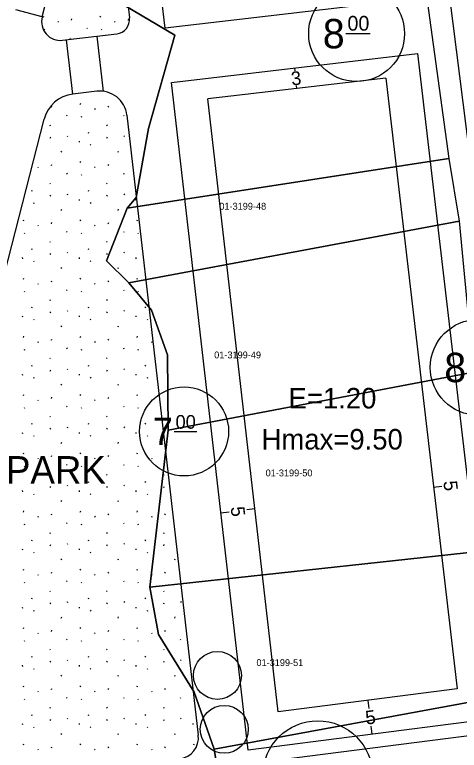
# Model space of a CAD drawing. Extents: x 419396 to 421519, y 4453567 to 4456767.
# Drawn here: x 421112.1 to 421177, y 4454373.5 to 4454481 of the extents above; entities that cross this region are included whole.
import ezdxf

# ---------------------------------------------------------------- set-up
doc = ezdxf.new("R2010")
doc.units = 0
for name, color, linetype in [('0_KADASTRO', 7, 'Continuous'), ('Level 20', 7, 'Continuous'), ('Level 28', 7, 'Continuous'), ('Level 29', 7, 'Continuous'), ('Level 30', 7, 'Continuous'), ('Level 41', 7, 'Continuous'), ('Level 55', 7, 'Continuous'), ('Level 58', 7, 'Continuous'), ('Level 61', 7, 'Continuous'), ('Level 62', 7, 'Continuous')]:
    doc.layers.add(name, color=color, linetype=linetype)

msp = doc.modelspace()

# ---------------------------------------------------------------- linework, layer by layer
at = {"layer": '0_KADASTRO'}
for points in [[(421111.55, 4454519.07), (421125.37, 4454512.5), (421126.72, 4454507.02), (421124.1, 4454500.45), (421122.29, 4454493.22), (421124.38, 4454484.62), (421135.45, 4454478), (421131.6, 4454464.37), (421129.81, 4454454.28), (421128.51, 4454452.73), (421125.48, 4454445.01), (421128.73, 4454441.78), (421132.05, 4454437.82), (421134.41, 4454431.3), (421134.48, 4454420.26), (421131.79, 4454397.32), (421133.06, 4454390.43), (421138.28, 4454381.97), (421141.23, 4454373.67), (421141.9, 4454369.44), (421133.84, 4454369.37), (421121.46, 4454358.14), (421109.64, 4454344.66)], [(421199.07, 4454294.8), (421191.54, 4454353.6), (421189.87, 4454371.17), (421182.51, 4454429.28), (421173.66, 4454498.99)]]:
    msp.add_lwpolyline(points, dxfattribs=at)
for points in [[(421122.29, 4454493.22), (421170.21, 4454498.29), (421175.5, 4454459.97), (421128.51, 4454452.73), (421129.81, 4454454.28), (421131.6, 4454464.37), (421135.45, 4454478), (421124.38, 4454484.62)], [(421125.48, 4454445.01), (421128.51, 4454452.73), (421175.5, 4454459.97), (421176.97, 4454450.8), (421128.73, 4454441.78)], [(421128.73, 4454441.78), (421176.97, 4454450.8), (421179.07, 4454428.74), (421134.48, 4454420.26), (421134.41, 4454431.3), (421132.05, 4454437.82)], [(421131.79, 4454397.32), (421134.48, 4454420.26), (421179.07, 4454428.74), (421182.06, 4454402.8)], [(421131.79, 4454397.32), (421182.06, 4454402.8), (421185.11, 4454381.76), (421141.23, 4454373.67), (421138.28, 4454381.97), (421133.06, 4454390.43)], [(421141.23, 4454373.67), (421185.11, 4454381.76), (421184.42, 4454371.64), (421187.06, 4454357.53), (421187.78, 4454353.46), (421167.68, 4454350.4), (421144.74, 4454344.41), (421142.11, 4454356.14), (421141.9, 4454369.44)]]:
    msp.add_lwpolyline(points, close=True, dxfattribs=at)
at = {"layer": 'Level 20'}
for p, q in [((421152.92, 4454473.18), (421152.97, 4454472.78)), ((421166.28, 4454471.73), (421140.27, 4454468.67)), ((421166.28, 4454471.73), (421176.7, 4454382.45)), ((421153.27, 4454470.2), (421153.22, 4454470.6)), ((421150.57, 4454379.11), (421140.27, 4454468.67)), ((421173.26, 4454411.94), (421174.45, 4454412.07)), ((421142.19, 4454408.17), (421143.39, 4454408.31)), ((421147.16, 4454408.75), (421145.97, 4454408.61)), ((421176.7, 4454382.45), (421150.57, 4454379.11)), ((421163.64, 4454380.78), (421163.79, 4454379.59)), ((421164.27, 4454375.82), (421164.12, 4454377.01))]:
    msp.add_line(p, q, dxfattribs=at)
at = {"layer": 'Level 28'}
for p, q in [((421134.04, 4454479.01), (421126.48, 4454544.74)), ((421126.89, 4454497.41), (421128.84, 4454480.53)), ((421116.09, 4454480.65), (421120.35, 4454497.28)), ((421116.1, 4454480.69), (421112.22, 4454481.69)), ((421119.06, 4454477.25), (421126.98, 4454478.18)), ((421120.56, 4454469.37), (421119.63, 4454477.32)), ((421125.05, 4454469.78), (421124.1, 4454477.84)), ((421146.18, 4454373.51), (421134.96, 4454471.07)), ((421124.08, 4454469.79), (421120.55, 4454469.37)), ((421128.46, 4454466.32), (421138.88, 4454375.7)), ((421100.24, 4454402.85), (421116.39, 4454465.73))]:
    msp.add_line(p, q, dxfattribs=at)
for centre, radius, start, end in [((421118.74, 4454479.97), 2.74, 165.6015, 276.7082), ((421126.73, 4454480.28), 2.12, 276.7082, 6.5628), ((421121.12, 4454464.52), 4.89, 96.7082, 165.6015), ((421124.54, 4454465.87), 3.94, 6.5628, 96.7082), ((421135.77, 4454375.34), 3.14, 277.2787, 6.5628)]:
    msp.add_arc(centre, radius, start, end, dxfattribs=at)
at = {"layer": 'Level 29'}
for p, q in [((421169.96, 4454483.24), (421134.04, 4454479.01)), ((421134.96, 4454471.07), (421170.89, 4454475.29)), ((421170.89, 4454475.29), (421182.24, 4454378.12)), ((421182.24, 4454378.12), (421146.18, 4454373.51))]:
    msp.add_line(p, q, dxfattribs=at)
at = {"layer": 'Level 41'}
for p, q in [((421116.28, 4454480.61), (421116.35, 4454480.77)), ((421120.37, 4454480.2), (421120.44, 4454480.36)), ((421124.58, 4454480.61), (421124.65, 4454480.77)), ((421128.66, 4454480.2), (421128.73, 4454480.36)), ((421118.38, 4454479.99), (421118.45, 4454479.89)), ((421122.59, 4454479.06), (421122.66, 4454478.96)), ((421126.67, 4454479.99), (421126.74, 4454479.89)), ((421116.39, 4454478.87), (421116.46, 4454478.76)), ((421124.69, 4454478.87), (421124.76, 4454478.76)), ((421120.13, 4454477.61), (421120.2, 4454477.5)), ((421117.44, 4454467.46), (421117.51, 4454467.62)), ((421121.65, 4454467.87), (421121.72, 4454468.03)), ((421123.74, 4454467.25), (421123.81, 4454467.14)), ((421125.73, 4454467.46), (421125.8, 4454467.62)), ((421119.66, 4454466.32), (421119.73, 4454466.21)), ((421121.76, 4454466.13), (421121.83, 4454466.02)), ((421127.95, 4454466.32), (421128.02, 4454466.21)), ((421117.2, 4454464.87), (421117.27, 4454464.76)), ((421125.49, 4454464.87), (421125.57, 4454464.76)), ((421117.26, 4454462.95), (421117.33, 4454463.11)), ((421119.72, 4454463.29), (421119.8, 4454463.18)), ((421122.85, 4454463.68), (421122.92, 4454463.83)), ((421125.55, 4454462.95), (421125.62, 4454463.11)), ((421128.02, 4454463.29), (421128.09, 4454463.18)), ((421121.48, 4454462.5), (421121.5, 4454462.34)), ((421123.11, 4454462.03), (421123.18, 4454461.92)), ((421118.88, 4454460.89), (421118.95, 4454461.05)), ((421127.17, 4454460.89), (421127.24, 4454461.05)), ((421115.45, 4454458.74), (421115.52, 4454458.63)), ((421117.44, 4454458.95), (421117.51, 4454459.11)), ((421121.65, 4454459.36), (421121.72, 4454459.52)), ((421123.74, 4454458.74), (421123.81, 4454458.63)), ((421125.73, 4454458.95), (421125.8, 4454459.11)), ((421119.66, 4454457.81), (421119.73, 4454457.7)), ((421121.76, 4454457.62), (421121.83, 4454457.51)), ((421127.95, 4454457.81), (421128.02, 4454457.7)), ((421117.2, 4454456.36), (421117.27, 4454456.25)), ((421125.49, 4454456.36), (421125.57, 4454456.25)), ((421114.56, 4454455.17), (421114.63, 4454455.32)), ((421117.26, 4454454.44), (421117.33, 4454454.6)), ((421119.72, 4454454.78), (421119.8, 4454454.67)), ((421122.85, 4454455.17), (421122.92, 4454455.32)), ((421125.55, 4454454.44), (421125.62, 4454454.6)), ((421128.02, 4454454.78), (421128.09, 4454454.67)), ((421114.82, 4454453.52), (421114.89, 4454453.41)), ((421121.48, 4454453.99), (421121.5, 4454453.83)), ((421123.11, 4454453.52), (421123.18, 4454453.41)), ((421129.78, 4454453.99), (421129.79, 4454453.83)), ((421118.88, 4454452.38), (421118.95, 4454452.54)), ((421127.17, 4454452.38), (421127.24, 4454452.54)), ((421113.35, 4454450.85), (421113.42, 4454451.01)), ((421115.45, 4454450.23), (421115.52, 4454450.12)), ((421117.44, 4454450.44), (421117.51, 4454450.6)), ((421121.65, 4454450.85), (421121.72, 4454451.01)), ((421123.74, 4454450.23), (421123.81, 4454450.12)), ((421125.73, 4454450.44), (421125.8, 4454450.6)), ((421129.94, 4454450.85), (421130.01, 4454451.01)), ((421113.46, 4454449.11), (421113.53, 4454449)), ((421119.66, 4454449.3), (421119.73, 4454449.19)), ((421121.76, 4454449.11), (421121.83, 4454449)), ((421127.95, 4454449.3), (421128.02, 4454449.19)), ((421130.05, 4454449.11), (421130.12, 4454449)), ((421117.2, 4454447.85), (421117.27, 4454447.74)), ((421125.49, 4454447.85), (421125.57, 4454447.74)), ((421114.56, 4454446.66), (421114.63, 4454446.81)), ((421122.85, 4454446.66), (421122.92, 4454446.81)), ((421117.26, 4454445.93), (421117.33, 4454446.09)), ((421119.72, 4454446.27), (421119.8, 4454446.16)), ((421125.55, 4454445.93), (421125.62, 4454446.09)), ((421128.02, 4454446.27), (421128.09, 4454446.16)), ((421113.19, 4454445.48), (421113.21, 4454445.32)), ((421114.82, 4454445.01), (421114.89, 4454444.9)), ((421121.48, 4454445.48), (421121.5, 4454445.32)), ((421123.11, 4454445.01), (421123.18, 4454444.9)), ((421129.78, 4454445.48), (421129.79, 4454445.32)), ((421118.88, 4454443.87), (421118.95, 4454444.03)), ((421127.17, 4454443.87), (421127.24, 4454444.03)), ((421113.35, 4454442.34), (421113.42, 4454442.5)), ((421121.65, 4454442.34), (421121.72, 4454442.5)), ((421129.94, 4454442.34), (421130.01, 4454442.5)), ((421115.45, 4454441.72), (421115.52, 4454441.61)), ((421117.44, 4454441.93), (421117.51, 4454442.09)), ((421123.74, 4454441.72), (421123.81, 4454441.61)), ((421125.73, 4454441.93), (421125.8, 4454442.09)), ((421113.46, 4454440.6), (421113.53, 4454440.49)), ((421119.66, 4454440.79), (421119.73, 4454440.68)), ((421121.76, 4454440.6), (421121.83, 4454440.49)), ((421127.95, 4454440.79), (421128.02, 4454440.68)), ((421130.05, 4454440.6), (421130.12, 4454440.49)), ((421117.2, 4454439.34), (421117.27, 4454439.23)), ((421125.49, 4454439.34), (421125.57, 4454439.23)), ((421114.56, 4454438.15), (421114.63, 4454438.3)), ((421122.85, 4454438.15), (421122.92, 4454438.3)), ((421131.15, 4454438.15), (421131.22, 4454438.3)), ((421117.26, 4454437.42), (421117.33, 4454437.58)), ((421119.72, 4454437.76), (421119.8, 4454437.65)), ((421125.55, 4454437.42), (421125.62, 4454437.58)), ((421128.02, 4454437.76), (421128.09, 4454437.65)), ((421113.19, 4454436.97), (421113.21, 4454436.81)), ((421114.82, 4454436.5), (421114.89, 4454436.39)), ((421121.48, 4454436.97), (421121.5, 4454436.81)), ((421123.11, 4454436.5), (421123.18, 4454436.39)), ((421129.78, 4454436.97), (421129.79, 4454436.81)), ((421131.41, 4454436.5), (421131.48, 4454436.39)), ((421118.88, 4454435.36), (421118.95, 4454435.52)), ((421127.17, 4454435.36), (421127.24, 4454435.52)), ((421113.35, 4454433.83), (421113.42, 4454433.99)), ((421121.65, 4454433.83), (421121.72, 4454433.99)), ((421129.94, 4454433.83), (421130.01, 4454433.99)), ((421115.45, 4454433.21), (421115.52, 4454433.1)), ((421117.44, 4454433.42), (421117.51, 4454433.58)), ((421123.74, 4454433.21), (421123.81, 4454433.1)), ((421125.73, 4454433.42), (421125.8, 4454433.58)), ((421132.04, 4454433.21), (421132.11, 4454433.1)), ((421113.46, 4454432.09), (421113.53, 4454431.98)), ((421119.66, 4454432.28), (421119.73, 4454432.17)), ((421121.76, 4454432.09), (421121.83, 4454431.98)), ((421127.95, 4454432.28), (421128.02, 4454432.17)), ((421130.05, 4454432.09), (421130.12, 4454431.98)), ((421117.2, 4454430.83), (421117.27, 4454430.72)), ((421125.49, 4454430.83), (421125.57, 4454430.72)), ((421114.56, 4454429.64), (421114.63, 4454429.79)), ((421122.85, 4454429.64), (421122.92, 4454429.79)), ((421131.15, 4454429.64), (421131.22, 4454429.79)), ((421117.26, 4454428.91), (421117.33, 4454429.07)), ((421119.72, 4454429.25), (421119.8, 4454429.14)), ((421125.55, 4454428.91), (421125.62, 4454429.07)), ((421128.02, 4454429.25), (421128.09, 4454429.14)), ((421113.19, 4454428.46), (421113.21, 4454428.3)), ((421114.82, 4454427.99), (421114.89, 4454427.88)), ((421121.48, 4454428.46), (421121.5, 4454428.3)), ((421123.11, 4454427.99), (421123.18, 4454427.88)), ((421129.78, 4454428.46), (421129.79, 4454428.3)), ((421131.41, 4454427.99), (421131.48, 4454427.88)), ((421118.88, 4454426.85), (421118.95, 4454427.01)), ((421127.17, 4454426.85), (421127.24, 4454427.01)), ((421113.35, 4454425.32), (421113.42, 4454425.48)), ((421121.65, 4454425.32), (421121.72, 4454425.48)), ((421129.94, 4454425.32), (421130.01, 4454425.48)), ((421115.45, 4454424.7), (421115.52, 4454424.59)), ((421117.44, 4454424.91), (421117.51, 4454425.07)), ((421123.74, 4454424.7), (421123.81, 4454424.59)), ((421125.73, 4454424.91), (421125.8, 4454425.07)), ((421132.04, 4454424.7), (421132.11, 4454424.59)), ((421113.46, 4454423.58), (421113.53, 4454423.47)), ((421119.66, 4454423.77), (421119.73, 4454423.66)), ((421121.76, 4454423.58), (421121.83, 4454423.47)), ((421127.95, 4454423.77), (421128.02, 4454423.66)), ((421130.05, 4454423.58), (421130.12, 4454423.47)), ((421117.2, 4454422.32), (421117.27, 4454422.21)), ((421125.49, 4454422.32), (421125.57, 4454422.21)), ((421114.56, 4454421.13), (421114.63, 4454421.28)), ((421122.85, 4454421.13), (421122.92, 4454421.28)), ((421131.15, 4454421.13), (421131.22, 4454421.28)), ((421113.19, 4454419.95), (421113.21, 4454419.79)), ((421117.26, 4454420.4), (421117.33, 4454420.56)), ((421119.72, 4454420.74), (421119.8, 4454420.63)), ((421121.48, 4454419.95), (421121.5, 4454419.79)), ((421125.55, 4454420.4), (421125.62, 4454420.56)), ((421128.02, 4454420.74), (421128.09, 4454420.63)), ((421129.78, 4454419.95), (421129.79, 4454419.79)), ((421114.82, 4454419.48), (421114.89, 4454419.37)), ((421123.11, 4454419.48), (421123.18, 4454419.37)), ((421131.41, 4454419.48), (421131.48, 4454419.37)), ((421118.88, 4454418.34), (421118.95, 4454418.5)), ((421127.17, 4454418.34), (421127.24, 4454418.5)), ((421113.35, 4454416.81), (421113.42, 4454416.97)), ((421121.65, 4454416.81), (421121.72, 4454416.97)), ((421129.94, 4454416.81), (421130.01, 4454416.97)), ((421115.45, 4454416.19), (421115.52, 4454416.08)), ((421117.44, 4454416.4), (421117.51, 4454416.56)), ((421123.74, 4454416.19), (421123.81, 4454416.08)), ((421125.73, 4454416.4), (421125.8, 4454416.56)), ((421132.04, 4454416.19), (421132.11, 4454416.08)), ((421134.02, 4454416.4), (421134.09, 4454416.56)), ((421113.46, 4454415.07), (421113.53, 4454414.96)), ((421119.66, 4454415.26), (421119.73, 4454415.15)), ((421121.76, 4454415.07), (421121.83, 4454414.96)), ((421127.95, 4454415.26), (421128.02, 4454415.15)), ((421130.05, 4454415.07), (421130.12, 4454414.96)), ((421117.2, 4454413.81), (421117.27, 4454413.7)), ((421125.49, 4454413.81), (421125.57, 4454413.7)), ((421133.79, 4454413.81), (421133.86, 4454413.7)), ((421114.56, 4454412.62), (421114.63, 4454412.77)), ((421122.85, 4454412.62), (421122.92, 4454412.77)), ((421131.15, 4454412.62), (421131.22, 4454412.77)), ((421113.19, 4454411.44), (421113.21, 4454411.28)), ((421117.26, 4454411.89), (421117.33, 4454412.05)), ((421119.72, 4454412.23), (421119.8, 4454412.12)), ((421121.48, 4454411.44), (421121.5, 4454411.28)), ((421125.55, 4454411.89), (421125.62, 4454412.05)), ((421128.02, 4454412.23), (421128.09, 4454412.12)), ((421129.78, 4454411.44), (421129.79, 4454411.28)), ((421133.85, 4454411.89), (421133.92, 4454412.05)), ((421114.82, 4454410.97), (421114.89, 4454410.86)), ((421123.11, 4454410.97), (421123.18, 4454410.86)), ((421131.41, 4454410.97), (421131.48, 4454410.86)), ((421118.88, 4454409.83), (421118.95, 4454409.99)), ((421127.17, 4454409.83), (421127.24, 4454409.99)), ((421113.35, 4454408.3), (421113.42, 4454408.46)), ((421121.65, 4454408.3), (421121.72, 4454408.46)), ((421129.94, 4454408.3), (421130.01, 4454408.46)), ((421115.45, 4454407.68), (421115.52, 4454407.57)), ((421117.44, 4454407.89), (421117.51, 4454408.05)), ((421123.74, 4454407.68), (421123.81, 4454407.57)), ((421125.73, 4454407.89), (421125.8, 4454408.05)), ((421132.04, 4454407.68), (421132.11, 4454407.57)), ((421134.02, 4454407.89), (421134.09, 4454408.05)), ((421113.46, 4454406.56), (421113.53, 4454406.45)), ((421119.66, 4454406.75), (421119.73, 4454406.64)), ((421121.76, 4454406.56), (421121.83, 4454406.45)), ((421127.95, 4454406.75), (421128.02, 4454406.64)), ((421130.05, 4454406.56), (421130.12, 4454406.45)), ((421117.2, 4454405.3), (421117.27, 4454405.19)), ((421125.49, 4454405.3), (421125.57, 4454405.19)), ((421133.79, 4454405.3), (421133.86, 4454405.19)), ((421114.56, 4454404.11), (421114.63, 4454404.26)), ((421122.85, 4454404.11), (421122.92, 4454404.26)), ((421131.15, 4454404.11), (421131.22, 4454404.26)), ((421113.19, 4454402.93), (421113.21, 4454402.77)), ((421117.26, 4454403.38), (421117.33, 4454403.54)), ((421119.72, 4454403.72), (421119.8, 4454403.61)), ((421121.48, 4454402.93), (421121.5, 4454402.77)), ((421125.55, 4454403.38), (421125.62, 4454403.54)), ((421128.02, 4454403.72), (421128.09, 4454403.61)), ((421129.78, 4454402.93), (421129.79, 4454402.77)), ((421133.85, 4454403.38), (421133.92, 4454403.54)), ((421114.82, 4454402.46), (421114.89, 4454402.35)), ((421123.11, 4454402.46), (421123.18, 4454402.35)), ((421131.41, 4454402.46), (421131.48, 4454402.35)), ((421118.88, 4454401.32), (421118.95, 4454401.48)), ((421127.17, 4454401.32), (421127.24, 4454401.48)), ((421135.46, 4454401.32), (421135.53, 4454401.48)), ((421113.35, 4454399.79), (421113.42, 4454399.95)), ((421117.44, 4454399.38), (421117.51, 4454399.54)), ((421121.65, 4454399.79), (421121.72, 4454399.95)), ((421125.73, 4454399.38), (421125.8, 4454399.54)), ((421129.94, 4454399.79), (421130.01, 4454399.95)), ((421134.02, 4454399.38), (421134.09, 4454399.54)), ((421115.45, 4454399.17), (421115.52, 4454399.06)), ((421123.74, 4454399.17), (421123.81, 4454399.06)), ((421132.04, 4454399.17), (421132.11, 4454399.06)), ((421113.46, 4454398.05), (421113.53, 4454397.94)), ((421119.66, 4454398.24), (421119.73, 4454398.13)), ((421121.76, 4454398.05), (421121.83, 4454397.94)), ((421127.95, 4454398.24), (421128.02, 4454398.13)), ((421130.05, 4454398.05), (421130.12, 4454397.94)), ((421136.24, 4454398.24), (421136.3, 4454398.16)), ((421117.2, 4454396.79), (421117.27, 4454396.68)), ((421125.49, 4454396.79), (421125.57, 4454396.68)), ((421133.79, 4454396.79), (421133.86, 4454396.68)), ((421114.56, 4454395.6), (421114.63, 4454395.75)), ((421119.72, 4454395.21), (421119.8, 4454395.1)), ((421122.85, 4454395.6), (421122.92, 4454395.75)), ((421128.02, 4454395.21), (421128.09, 4454395.1)), ((421131.15, 4454395.6), (421131.22, 4454395.75)), ((421136.31, 4454395.21), (421136.38, 4454395.1)), ((421113.19, 4454394.42), (421113.21, 4454394.26)), ((421117.26, 4454394.87), (421117.33, 4454395.03)), ((421121.48, 4454394.42), (421121.5, 4454394.26)), ((421125.55, 4454394.87), (421125.62, 4454395.03)), ((421129.78, 4454394.42), (421129.79, 4454394.26)), ((421133.85, 4454394.87), (421133.92, 4454395.03)), ((421114.82, 4454393.95), (421114.89, 4454393.84)), ((421123.11, 4454393.95), (421123.18, 4454393.84)), ((421131.41, 4454393.95), (421131.48, 4454393.84)), ((421118.88, 4454392.81), (421118.95, 4454392.97)), ((421127.17, 4454392.81), (421127.24, 4454392.97)), ((421135.46, 4454392.81), (421135.53, 4454392.97)), ((421113.35, 4454391.28), (421113.42, 4454391.44)), ((421117.44, 4454390.87), (421117.51, 4454391.03)), ((421121.65, 4454391.28), (421121.72, 4454391.44)), ((421125.73, 4454390.87), (421125.8, 4454391.03)), ((421129.94, 4454391.28), (421130.01, 4454391.44)), ((421134.02, 4454390.87), (421134.09, 4454391.03)), ((421115.45, 4454390.66), (421115.52, 4454390.55)), ((421123.74, 4454390.66), (421123.81, 4454390.55)), ((421132.04, 4454390.66), (421132.11, 4454390.55)), ((421113.46, 4454389.54), (421113.53, 4454389.43)), ((421119.66, 4454389.73), (421119.73, 4454389.62)), ((421121.76, 4454389.54), (421121.83, 4454389.43)), ((421127.95, 4454389.73), (421128.02, 4454389.62)), ((421130.05, 4454389.54), (421130.12, 4454389.43)), ((421136.24, 4454389.73), (421136.31, 4454389.62)), ((421117.2, 4454388.28), (421117.27, 4454388.17)), ((421125.49, 4454388.28), (421125.57, 4454388.17)), ((421133.79, 4454388.28), (421133.86, 4454388.17)), ((421114.56, 4454387.09), (421114.63, 4454387.24)), ((421119.72, 4454386.7), (421119.8, 4454386.59)), ((421122.85, 4454387.09), (421122.92, 4454387.24)), ((421128.02, 4454386.7), (421128.09, 4454386.59)), ((421131.15, 4454387.09), (421131.22, 4454387.24)), ((421136.31, 4454386.7), (421136.38, 4454386.59)), ((421113.19, 4454385.91), (421113.21, 4454385.75)), ((421117.26, 4454386.36), (421117.33, 4454386.52)), ((421121.48, 4454385.91), (421121.5, 4454385.75)), ((421125.55, 4454386.36), (421125.62, 4454386.52)), ((421129.78, 4454385.91), (421129.79, 4454385.75)), ((421133.85, 4454386.36), (421133.92, 4454386.52)), ((421114.82, 4454385.44), (421114.89, 4454385.33)), ((421118.88, 4454384.3), (421118.95, 4454384.46)), ((421123.11, 4454385.44), (421123.18, 4454385.33)), ((421127.17, 4454384.3), (421127.24, 4454384.46)), ((421131.41, 4454385.44), (421131.48, 4454385.33)), ((421135.46, 4454384.3), (421135.53, 4454384.46)), ((421113.35, 4454382.77), (421113.42, 4454382.93)), ((421117.44, 4454382.36), (421117.51, 4454382.52)), ((421121.65, 4454382.77), (421121.72, 4454382.93)), ((421125.73, 4454382.36), (421125.8, 4454382.52)), ((421129.94, 4454382.77), (421130.01, 4454382.93)), ((421134.02, 4454382.36), (421134.09, 4454382.52)), ((421115.45, 4454382.15), (421115.52, 4454382.04)), ((421119.66, 4454381.22), (421119.73, 4454381.11)), ((421123.74, 4454382.15), (421123.81, 4454382.04)), ((421127.95, 4454381.22), (421128.02, 4454381.11)), ((421132.04, 4454382.15), (421132.11, 4454382.04)), ((421136.24, 4454381.22), (421136.31, 4454381.11)), ((421113.46, 4454381.03), (421113.53, 4454380.92)), ((421121.76, 4454381.03), (421121.83, 4454380.92)), ((421130.05, 4454381.03), (421130.12, 4454380.92)), ((421117.2, 4454379.77), (421117.27, 4454379.66)), ((421125.49, 4454379.77), (421125.57, 4454379.66)), ((421133.79, 4454379.77), (421133.86, 4454379.66)), ((421114.56, 4454378.58), (421114.63, 4454378.73)), ((421117.26, 4454377.85), (421117.33, 4454378.01)), ((421119.72, 4454378.19), (421119.8, 4454378.08)), ((421122.85, 4454378.58), (421122.92, 4454378.73)), ((421125.55, 4454377.85), (421125.62, 4454378.01)), ((421128.02, 4454378.19), (421128.09, 4454378.08)), ((421131.15, 4454378.58), (421131.22, 4454378.73)), ((421133.85, 4454377.85), (421133.92, 4454378.01)), ((421136.31, 4454378.19), (421136.38, 4454378.08)), ((421113.19, 4454377.4), (421113.21, 4454377.24)), ((421114.82, 4454376.93), (421114.89, 4454376.82)), ((421121.48, 4454377.4), (421121.5, 4454377.24)), ((421123.11, 4454376.93), (421123.18, 4454376.82)), ((421129.78, 4454377.4), (421129.79, 4454377.24)), ((421131.41, 4454376.93), (421131.48, 4454376.82)), ((421138.07, 4454377.4), (421138.09, 4454377.24)), ((421118.88, 4454375.79), (421118.95, 4454375.95)), ((421127.17, 4454375.79), (421127.24, 4454375.95)), ((421135.46, 4454375.79), (421135.53, 4454375.95)), ((421113.35, 4454374.26), (421113.42, 4454374.42)), ((421117.44, 4454373.85), (421117.51, 4454374.01)), ((421121.65, 4454374.26), (421121.72, 4454374.42)), ((421125.73, 4454373.85), (421125.8, 4454374.01)), ((421129.94, 4454374.26), (421130.01, 4454374.42)), ((421134.02, 4454373.85), (421134.09, 4454374.01)), ((421138.23, 4454374.26), (421138.3, 4454374.42)), ((421115.45, 4454373.64), (421115.52, 4454373.53)), ((421123.74, 4454373.64), (421123.81, 4454373.53)), ((421132.04, 4454373.64), (421132.11, 4454373.53))]:
    msp.add_line(p, q, dxfattribs=at)
at = {"layer": 'Level 55'}
for centre in [(421141.69, 4454384.43), (421142.68, 4454376.55)]:
    msp.add_circle(centre, 3.5, dxfattribs=at)
at = {"layer": 'Level 58'}
for p, q in [((421160.45, 4454478.22), (421164.01, 4454478.22)), ((421135.36, 4454420.08), (421138.66, 4454420.08))]:
    msp.add_line(p, q, dxfattribs=at)
for centre, radius in [((421162.01, 4454478.22), 7), ((421179.76, 4454429.44), 7), ((421136.81, 4454420.08), 6.5), ((421156.33, 4454369.8), 8)]:
    msp.add_circle(centre, radius, dxfattribs=at)
at = {"layer": 'Level 62'}
msp.add_line((421208.01, 4454379.4), (421118.17, 4454367.92), dxfattribs=at)

# ---------------------------------------------------------------- texts
at = {"layer": '0_KADASTRO'}
for s, p in [('01-3199-48', (421141.96, 4454452.49)), ('01-3199-49', (421141.21, 4454430.76)), ('01-3199-50', (421148.72, 4454413.52)), ('01-3199-51', (421147.38, 4454385.8))]:
    msp.add_text(s, height=1, dxfattribs=at).set_placement(p)
at = {"layer": 'Level 20'}
for s, rotation, p in [('3', 6.7082, (421152.55, 4454470.62)), ('5', 276.6615, (421174.67, 4454412.77)), ('5', 276.5628, (421143.61, 4454409.01)), ('5', 7.2788, (421163.42, 4454377.23))]:
    msp.add_text(s, height=2, rotation=rotation, dxfattribs=at).set_placement(p)
at = {"layer": 'Level 30'}
for s, p in [('E=1.20', (421152.07, 4454423.44)), ('Hmax=9.50', (421148.13, 4454417.44))]:
    msp.add_text(s, height=3, dxfattribs=at).set_placement(p)
at = {"layer": 'Level 58'}
for s, height, p in [('8', 4.3, (421157.07, 4454476.06)), ('00', 2.152, (421160.67, 4454478.65)), ('8', 4.3, (421174.81, 4454427.28)), ('7', 4, (421132.22, 4454418.08)), ('00', 1.998, (421135.56, 4454420.48))]:
    msp.add_text(s, height=height, dxfattribs=at).set_placement(p)
at = {"layer": 'Level 61'}
msp.add_text('PARK', height=4, dxfattribs=at).set_placement((421110.81, 4454412.47))

doc.saveas('drawing.dxf')
